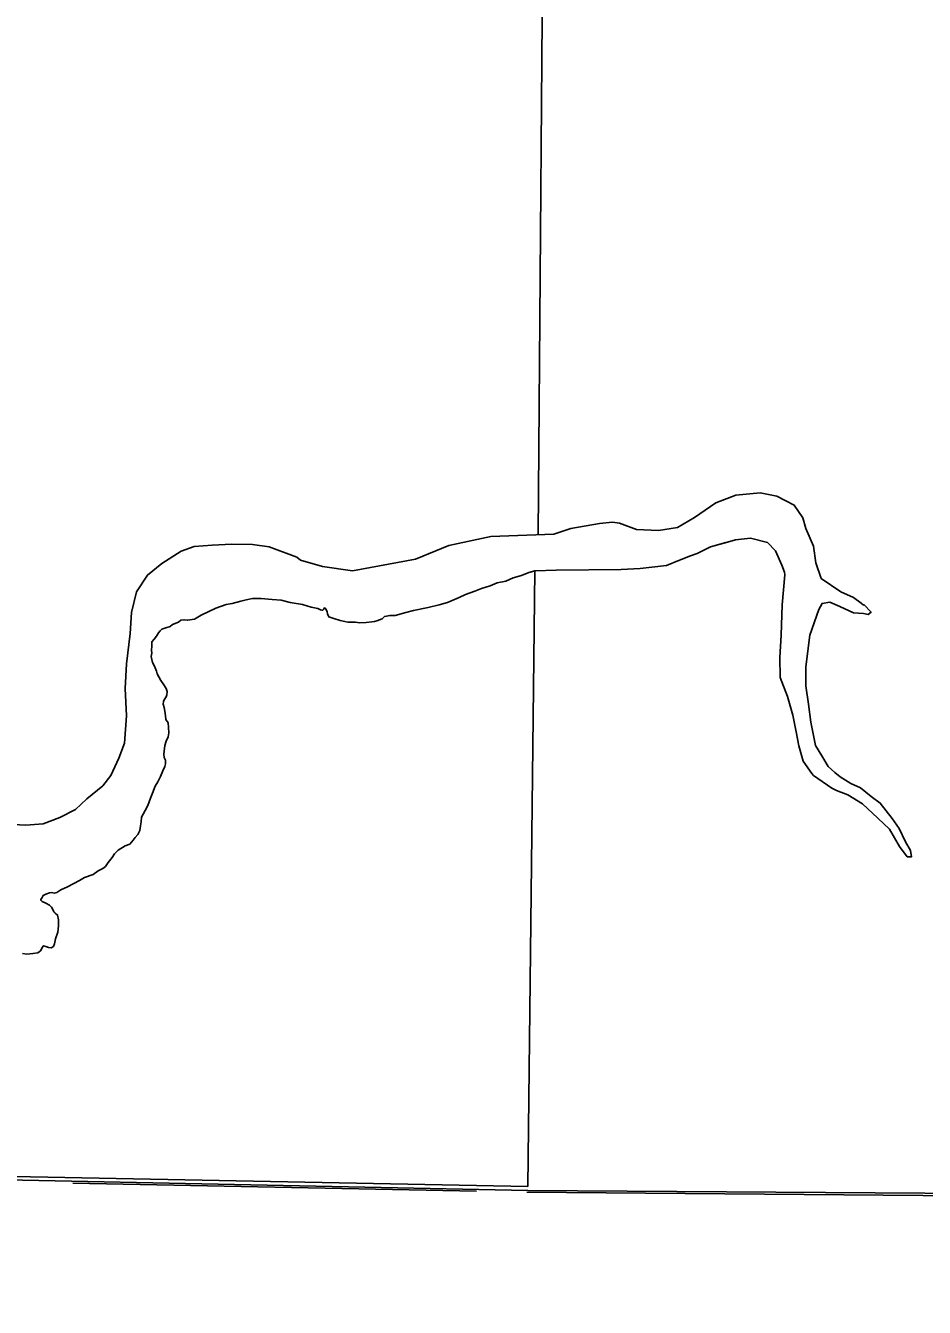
# Model space of a CAD drawing. Extents: x 77230 to 630905, y 790554 to 1662844.
# Drawn here: x 347291 to 350728, y 1568853 to 1573754 of the extents above; entities that cross this region are included whole.
import ezdxf

# ---------------------------------------------------------------- set-up
doc = ezdxf.new("R2010")
doc.units = 0
for name, color, linetype in [('Level 16', 7, 'Continuous'), ('Level 17', 7, 'Continuous'), ('Level 18', 7, 'Continuous'), ('Level 43', 7, 'Continuous')]:
    doc.layers.add(name, color=color, linetype=linetype)

msp = doc.modelspace()

# ---------------------------------------------------------------- linework, layer by layer
at = {"layer": 'Level 16'}
msp.add_lwpolyline([(349396.6, 1586452.8), (349390.9, 1585127.4), (349366.1, 1579835.9), (349272.7, 1574609.9), (349250.5, 1571807.4)], dxfattribs=at)
at = {"layer": 'Level 17'}
for points in [[(349561.4, 1571851.4), (349626.8, 1571827.7), (349710.5, 1571824.1), (349783.2, 1571835), (349848.7, 1571873.2), (349930.5, 1571929.6), (350006.9, 1571958.7), (350099.7, 1571967.8), (350163.3, 1571955.1), (350230.6, 1571920.5), (350263.3, 1571871.4), (350275.1, 1571831.8), (350304.3, 1571763.7)], [(348781.7, 1571713.6), (348909.1, 1571765.8), (349070.4, 1571800.9), (349310.4, 1571809.5), (349376.1, 1571831.2)], [(349376.1, 1571831.2), (349485.9, 1571850.5), (349535.4, 1571855.7), (349561.4, 1571851.4)], [(347243.5, 1570698.7), (347291.5, 1570697), (347357.5, 1570701.5), (347421.4, 1570726.1), (347481.2, 1570756.6), (347524.9, 1570797), (347586.6, 1570847.6), (347616.3, 1570886), (347647.8, 1570952.4), (347669.4, 1571010.7), (347676.6, 1571115), (347671.7, 1571219.2), (347677, 1571313.5), (347690.1, 1571429.9), (347695.5, 1571510.1), (347714.9, 1571588.5), (347756.4, 1571653), (347812.1, 1571697.5), (347885.8, 1571744.2), (347935.7, 1571762.6), (348003.8, 1571767.1), (348079.8, 1571771.7), (348157.9, 1571770.3), (348222, 1571760.8), (348328.4, 1571721.5), (348342.5, 1571709.5), (348426.7, 1571686.1)], [(350194.1, 1571654.1), (350192.4, 1571663.9), (350183.3, 1571691.2), (350158.2, 1571745.4), (350127.9, 1571778), (350062.4, 1571794.4), (350005.3, 1571787.6), (349975.1, 1571779.3), (349909.5, 1571761.7), (349858.7, 1571736.1), (349833.3, 1571727), (349791.3, 1571710.6), (349741.4, 1571689.4), (349685, 1571683.9), (349641.4, 1571678.5), (349568.7, 1571674.8), (349319.5, 1571671.5), (349239.3, 1571669.4)], [(349969.1, 1571777.7), (349909.5, 1571761.7), (349858.7, 1571736.1), (349833.3, 1571727), (349791.3, 1571710.6), (349741.4, 1571689.4), (349685, 1571683.9), (349641.4, 1571678.5), (349568.7, 1571674.8), (349319.5, 1571671.5), (349239.3, 1571669.4)], [(350194.1, 1571654.1), (350184.2, 1571539.5), (350180.6, 1571423), (350175.1, 1571337.7), (350177, 1571261.3), (350204.2, 1571188.5), (350224.3, 1571117.5), (350237, 1571053.8), (350247.9, 1570999.8), (350264.3, 1570941.5), (350297, 1570894.2), (350304.3, 1570886.7), (350373.4, 1570837.8), (350391.6, 1570828.7), (350435.2, 1570812.3), (350491.6, 1570777.8), (350549.8, 1570723.2), (350595.2, 1570681.6), (350633.4, 1570614.8), (350662.5, 1570575.8), (350678.9, 1570575.8), (350675.3, 1570600), (350655.2, 1570632.5), (350631.6, 1570683.5), (350604.3, 1570721.7), (350558.9, 1570781.4), (350524.3, 1570806.9), (350484.3, 1570839.7), (350446.1, 1570855.8), (350406.1, 1570881.3), (350386.1, 1570897.6), (350360.6, 1570921.6), (350335.2, 1570961.3), (350311.5, 1571001.6), (350293.4, 1571090.2), (350284.3, 1571159.9), (350275.2, 1571229.1), (350275.2, 1571301.9), (350289.7, 1571423.3), (350324.3, 1571520.8), (350337, 1571544.5), (350366.1, 1571548.9), (350404.3, 1571532.5), (350457, 1571508.8), (350495.2, 1571505.6), (350513.4, 1571501.9), (350524.3, 1571511), (350497, 1571540.1), (350495.2, 1571538.3), (350486.1, 1571545.6), (350457, 1571567.4), (350407.9, 1571589.3), (350333.4, 1571640), (350313.4, 1571700), (350304.3, 1571763.7)], [(347811.7, 1571446.1), (347827.2, 1571450.7), (347843.5, 1571456.1), (347852.2, 1571463.8), (347875.1, 1571472.5), (347884.9, 1571480.1), (347896.9, 1571482.3), (347910, 1571480.1), (347936.2, 1571484.5), (347962.3, 1571499.8), (348017.9, 1571525.9), (348057.2, 1571540.1), (348080.1, 1571544.5), (348113.9, 1571553.2), (348134.6, 1571558.7), (348158.6, 1571563), (348191.3, 1571564.1), (348233.8, 1571559.7), (348267.6, 1571557.6), (348302.5, 1571548.8), (348349.3, 1571540.1), (348383.1, 1571530.3), (348408.2, 1571524.8), (348418.6, 1571519.9), (348424.1, 1571518.6), (348427.9, 1571518.9), (348430.9, 1571522.1), (348433, 1571527), (348434.7, 1571527.6), (348435.8, 1571527), (348439.9, 1571520.8), (348443.9, 1571512.9), (348444.8, 1571504.8), (348450.3, 1571493.4), (348469.2, 1571486.7), (348493.2, 1571479), (348511.8, 1571475.2), (348523.5, 1571473.6), (348552.1, 1571473.6), (348568.2, 1571470.9), (348592.7, 1571471.4), (348614.5, 1571474.7), (348624.9, 1571475.8), (348634.2, 1571478), (348653.8, 1571485.6), (348663.6, 1571494.3), (348684.3, 1571498.7), (348703.9, 1571498.7), (348744.3, 1571509.6), (348773.7, 1571517.2), (348830.4, 1571529.2), (348871.8, 1571539), (348904.5, 1571548.8), (348949.2, 1571567.4), (348973.2, 1571578.3), (349009.2, 1571591.4), (349034.2, 1571602.3), (349066.9, 1571612.1), (349094.2, 1571623), (349126.9, 1571629.5), (349155.2, 1571642.6), (349186.9, 1571651.3), (349215.2, 1571663.3), (349239.3, 1571669.4)], [(347811.7, 1571446.1), (347827.2, 1571450.7), (347843.5, 1571456.1), (347852.2, 1571463.8), (347875.1, 1571472.5), (347884.9, 1571480.1), (347896.9, 1571482.3), (347910, 1571480.1), (347936.2, 1571484.5), (347962.3, 1571499.8), (348017.9, 1571525.9), (348057.2, 1571540.1), (348080.1, 1571544.5), (348113.9, 1571553.2), (348134.6, 1571558.7), (348158.6, 1571563), (348191.3, 1571564.1), (348233.8, 1571559.7), (348267.6, 1571557.6), (348302.5, 1571548.8), (348349.3, 1571540.1), (348383.1, 1571530.3), (348408.2, 1571524.8), (348418.6, 1571519.9), (348424.1, 1571518.6), (348427.9, 1571518.9), (348430.9, 1571522.1), (348433, 1571527), (348434.7, 1571527.6), (348435.8, 1571527), (348439.9, 1571520.8), (348443.9, 1571512.9), (348444.8, 1571504.8), (348450.3, 1571493.4), (348469.2, 1571486.7), (348493.2, 1571479), (348511.8, 1571475.2), (348523.5, 1571473.6), (348552.1, 1571473.6), (348568.2, 1571470.9), (348592.7, 1571471.4), (348614.5, 1571474.7), (348624.9, 1571475.8), (348634.2, 1571478), (348653.8, 1571485.6), (348663.6, 1571494.3), (348684.3, 1571498.7), (348703.9, 1571498.7), (348744.3, 1571509.6), (348773.7, 1571517.2), (348830.4, 1571529.2), (348871.8, 1571539), (348904.5, 1571548.8), (348949.2, 1571567.4), (348973.2, 1571578.3), (349009.2, 1571591.4), (349034.2, 1571602.3), (349066.9, 1571612.1), (349094.2, 1571623), (349126.9, 1571629.5), (349155.2, 1571642.6), (349186.9, 1571651.3), (349215.2, 1571663.3), (349239.3, 1571669.4)], [(348426.7, 1571686.1), (348540.2, 1571669.7), (348781.7, 1571713.6)], [(347378.1, 1570228.5), (347389, 1570227), (347396.7, 1570232.6), (347401.6, 1570243), (347405, 1570261.8), (347413.4, 1570287.6), (347416.9, 1570311.2), (347416.9, 1570334.2), (347412.7, 1570353), (347404.3, 1570360.6), (347398.1, 1570364.8), (347395.3, 1570373.9), (347389.7, 1570382.9), (347382.1, 1570391.3), (347367.5, 1570398.2), (347354.3, 1570405.2), (347348.7, 1570409.3), (347349.4, 1570412.1), (347353.6, 1570419.8), (347357.7, 1570428.1), (347367.5, 1570432.3), (347382.1, 1570437.9), (347389.7, 1570438.6), (347400.2, 1570436.5), (347409.9, 1570439.3), (347425.2, 1570449.7), (347450.9, 1570460.8), (347496.2, 1570484.5), (347516.3, 1570496.3), (347549, 1570508.2), (347568.5, 1570521.4), (347585.9, 1570530.4), (347596.3, 1570538.8), (347606.8, 1570553.4), (347622.1, 1570572.9), (347630.4, 1570586.8), (347644.1, 1570601.1), (347671.2, 1570617.8), (347688.6, 1570623.4), (347702.5, 1570638.7), (347710.1, 1570649.8), (347719.9, 1570660.9), (347727.5, 1570676.9), (347730.3, 1570694.3), (347732.4, 1570709.6), (347733.8, 1570727), (347740.1, 1570738.9), (347747.7, 1570752.8), (347758.1, 1570772.3), (347768.6, 1570800.1), (347775.5, 1570819.6), (347786.7, 1570846), (347796.4, 1570862.7), (347806.1, 1570882.9), (347815.2, 1570904.5), (347822.8, 1570920.5), (347825.6, 1570930.9), (347825.6, 1570945.5), (347820.1, 1570956), (347818.7, 1570968.5), (347820.1, 1570979.6), (347822.8, 1571000.8), (347828.4, 1571018.2), (347836.1, 1571034.2), (347838.8, 1571049.5), (347837.4, 1571070.3), (347836.1, 1571088.4), (347827, 1571101), (347825.6, 1571114.2), (347822.8, 1571132.3), (347820.1, 1571146.9), (347817.3, 1571159.4), (347818, 1571169.9), (347820.1, 1571176.1), (347827.7, 1571187.2), (347831.2, 1571195.6), (347831.9, 1571207.4), (347827.7, 1571219.3), (347819.4, 1571233.2), (347808.2, 1571249.9), (347799.9, 1571263.8), (347794.3, 1571274.9), (347791.5, 1571285.4), (347783.2, 1571304.8), (347775.5, 1571319.3), (347771.3, 1571342.2), (347773, 1571354.9), (347771.6, 1571365.3), (347773.4, 1571380.7), (347773.4, 1571390.4), (347773.4, 1571397.4), (347782.5, 1571408.5), (347790.8, 1571419), (347799.2, 1571432.2), (347805.4, 1571439.8), (347811.7, 1571446.1)], [(347378.1, 1570228.5), (347389, 1570227), (347396.7, 1570232.6), (347401.6, 1570243), (347405, 1570261.8), (347413.4, 1570287.6), (347416.9, 1570311.2), (347416.9, 1570334.2), (347412.7, 1570353), (347404.3, 1570360.6), (347398.1, 1570364.8), (347395.3, 1570373.9), (347389.7, 1570382.9), (347382.1, 1570391.3), (347367.5, 1570398.2), (347354.3, 1570405.2), (347348.7, 1570409.3), (347349.4, 1570412.1), (347353.6, 1570419.8), (347357.7, 1570428.1), (347367.5, 1570432.3), (347382.1, 1570437.9), (347389.7, 1570438.6), (347400.2, 1570436.5), (347409.9, 1570439.3), (347425.2, 1570449.7), (347450.9, 1570460.8), (347496.2, 1570484.5), (347516.3, 1570496.3), (347549, 1570508.2), (347568.5, 1570521.4), (347585.9, 1570530.4), (347596.3, 1570538.8), (347606.8, 1570553.4), (347622.1, 1570572.9), (347630.4, 1570586.8), (347644.1, 1570601.1), (347671.2, 1570617.8), (347688.6, 1570623.4), (347702.5, 1570638.7), (347710.1, 1570649.8), (347719.9, 1570660.9), (347727.5, 1570676.9), (347730.3, 1570694.3), (347732.4, 1570709.6), (347733.8, 1570727), (347740.1, 1570738.9), (347747.7, 1570752.8), (347758.1, 1570772.3), (347768.6, 1570800.1), (347775.5, 1570819.6), (347786.7, 1570846), (347796.4, 1570862.7), (347806.1, 1570882.9), (347815.2, 1570904.5), (347822.8, 1570920.5), (347825.6, 1570930.9), (347825.6, 1570945.5), (347820.1, 1570956), (347818.7, 1570968.5), (347820.1, 1570979.6), (347822.8, 1571000.8), (347828.4, 1571018.2), (347836.1, 1571034.2), (347838.8, 1571049.5), (347837.4, 1571070.3), (347836.1, 1571088.4), (347827, 1571101), (347825.6, 1571114.2), (347822.8, 1571132.3), (347820.1, 1571146.9), (347817.3, 1571159.4), (347818, 1571169.9), (347820.1, 1571176.1), (347827.7, 1571187.2), (347831.2, 1571195.6), (347831.9, 1571207.4), (347827.7, 1571219.3), (347819.4, 1571233.2), (347808.2, 1571249.9), (347799.9, 1571263.8), (347794.3, 1571274.9), (347791.5, 1571285.4), (347783.2, 1571304.8), (347775.5, 1571319.3), (347771.3, 1571342.2), (347773, 1571354.9), (347771.6, 1571365.3), (347773.4, 1571380.7), (347773.4, 1571390.4), (347773.4, 1571397.4), (347782.5, 1571408.5), (347790.8, 1571419), (347799.2, 1571432.2), (347805.4, 1571439.8), (347811.7, 1571446.1)], [(347278.6, 1570205.5), (347295.3, 1570203.4), (347318.3, 1570205.5), (347337.1, 1570209), (347347.5, 1570216.6), (347351.7, 1570222.2), (347353.8, 1570229.2), (347358.6, 1570235.4), (347367.7, 1570233.3), (347378.1, 1570228.5)], [(347278.6, 1570205.5), (347295.3, 1570203.4), (347318.3, 1570205.5), (347337.1, 1570209), (347347.5, 1570216.6), (347351.7, 1570222.2), (347353.8, 1570229.2), (347358.6, 1570235.4), (347367.7, 1570233.3), (347378.1, 1570228.5)]]:
    msp.add_lwpolyline(points, dxfattribs=at)
at = {"layer": 'Level 18'}
for points in [[(347811.7, 1571446.1), (347827.2, 1571450.7), (347843.5, 1571456.1), (347852.2, 1571463.8), (347875.1, 1571472.5), (347884.9, 1571480.1), (347896.9, 1571482.3), (347910, 1571480.1), (347936.2, 1571484.5), (347962.3, 1571499.8), (348017.9, 1571525.9), (348057.2, 1571540.1), (348080.1, 1571544.5), (348113.9, 1571553.2), (348134.6, 1571558.7), (348158.6, 1571563), (348191.3, 1571564.1), (348233.8, 1571559.7), (348267.6, 1571557.6), (348302.5, 1571548.8), (348349.3, 1571540.1), (348383.1, 1571530.3), (348408.2, 1571524.8), (348418.6, 1571519.9), (348424.1, 1571518.6), (348427.9, 1571518.9), (348430.9, 1571522.1), (348433, 1571527), (348434.7, 1571527.6), (348435.8, 1571527), (348439.9, 1571520.8), (348443.9, 1571512.9), (348444.8, 1571504.8), (348450.3, 1571493.4), (348469.2, 1571486.7), (348493.2, 1571479), (348511.8, 1571475.2), (348523.5, 1571473.6), (348552.1, 1571473.6), (348568.2, 1571470.9), (348592.7, 1571471.4), (348614.5, 1571474.7), (348624.9, 1571475.8), (348634.2, 1571478), (348653.8, 1571485.6), (348663.6, 1571494.3), (348684.3, 1571498.7), (348703.9, 1571498.7), (348744.3, 1571509.6), (348773.7, 1571517.2), (348830.4, 1571529.2), (348871.8, 1571539), (348904.5, 1571548.8), (348949.2, 1571567.4), (348973.2, 1571578.3), (349009.2, 1571591.4), (349034.2, 1571602.3), (349066.9, 1571612.1), (349094.2, 1571623), (349126.9, 1571629.5), (349155.2, 1571642.6), (349186.9, 1571651.3), (349215.2, 1571663.3), (349237.6, 1571668.9)], [(347811.7, 1571446.1), (347827.2, 1571450.7), (347843.5, 1571456.1), (347852.2, 1571463.8), (347875.1, 1571472.5), (347884.9, 1571480.1), (347896.9, 1571482.3), (347910, 1571480.1), (347936.2, 1571484.5), (347962.3, 1571499.8), (348017.9, 1571525.9), (348057.2, 1571540.1), (348080.1, 1571544.5), (348113.9, 1571553.2), (348134.6, 1571558.7), (348158.6, 1571563), (348191.3, 1571564.1), (348233.8, 1571559.7), (348267.6, 1571557.6), (348302.5, 1571548.8), (348349.3, 1571540.1), (348383.1, 1571530.3), (348408.2, 1571524.8), (348418.6, 1571519.9), (348424.1, 1571518.6), (348427.9, 1571518.9), (348430.9, 1571522.1), (348433, 1571527), (348434.7, 1571527.6), (348435.8, 1571527), (348439.9, 1571520.8), (348443.9, 1571512.9), (348444.8, 1571504.8), (348450.3, 1571493.4), (348469.2, 1571486.7), (348493.2, 1571479), (348511.8, 1571475.2), (348523.5, 1571473.6), (348552.1, 1571473.6), (348568.2, 1571470.9), (348592.7, 1571471.4), (348614.5, 1571474.7), (348624.9, 1571475.8), (348634.2, 1571478), (348653.8, 1571485.6), (348663.6, 1571494.3), (348684.3, 1571498.7), (348703.9, 1571498.7), (348744.3, 1571509.6), (348773.7, 1571517.2), (348830.4, 1571529.2), (348871.8, 1571539), (348904.5, 1571548.8), (348949.2, 1571567.4), (348973.2, 1571578.3), (349009.2, 1571591.4), (349034.2, 1571602.3), (349066.9, 1571612.1), (349094.2, 1571623), (349126.9, 1571629.5), (349155.2, 1571642.6), (349186.9, 1571651.3), (349215.2, 1571663.3), (349237.6, 1571668.9)], [(349237.6, 1571668.9), (349211.6, 1569314.3)], [(349237.6, 1571668.9), (349211.6, 1569314.3)], [(347378.1, 1570228.5), (347389, 1570227), (347396.7, 1570232.6), (347401.6, 1570243), (347405, 1570261.8), (347413.4, 1570287.6), (347416.9, 1570311.2), (347416.9, 1570334.2), (347412.7, 1570353), (347404.3, 1570360.6), (347398.1, 1570364.8), (347395.3, 1570373.9), (347389.7, 1570382.9), (347382.1, 1570391.3), (347367.5, 1570398.2), (347354.3, 1570405.2), (347348.7, 1570409.3), (347349.4, 1570412.1), (347353.6, 1570419.8), (347357.7, 1570428.1), (347367.5, 1570432.3), (347382.1, 1570437.9), (347389.7, 1570438.6), (347400.2, 1570436.5), (347409.9, 1570439.3), (347425.2, 1570449.7), (347450.9, 1570460.8), (347496.2, 1570484.5), (347516.3, 1570496.3), (347549, 1570508.2), (347568.5, 1570521.4), (347585.9, 1570530.4), (347596.3, 1570538.8), (347606.8, 1570553.4), (347622.1, 1570572.9), (347630.4, 1570586.8), (347644.1, 1570601.1), (347671.2, 1570617.8), (347688.6, 1570623.4), (347702.5, 1570638.7), (347710.1, 1570649.8), (347719.9, 1570660.9), (347727.5, 1570676.9), (347730.3, 1570694.3), (347732.4, 1570709.6), (347733.8, 1570727), (347740.1, 1570738.9), (347747.7, 1570752.8), (347758.1, 1570772.3), (347768.6, 1570800.1), (347775.5, 1570819.6), (347786.7, 1570846), (347796.4, 1570862.7), (347806.1, 1570882.9), (347815.2, 1570904.5), (347822.8, 1570920.5), (347825.6, 1570930.9), (347825.6, 1570945.5), (347820.1, 1570956), (347818.7, 1570968.5), (347820.1, 1570979.6), (347822.8, 1571000.8), (347828.4, 1571018.2), (347836.1, 1571034.2), (347838.8, 1571049.5), (347837.4, 1571070.3), (347836.1, 1571088.4), (347827, 1571101), (347825.6, 1571114.2), (347822.8, 1571132.3), (347820.1, 1571146.9), (347817.3, 1571159.4), (347818, 1571169.9), (347820.1, 1571176.1), (347827.7, 1571187.2), (347831.2, 1571195.6), (347831.9, 1571207.4), (347827.7, 1571219.3), (347819.4, 1571233.2), (347808.2, 1571249.9), (347799.9, 1571263.8), (347794.3, 1571274.9), (347791.5, 1571285.4), (347783.2, 1571304.8), (347775.5, 1571319.3), (347771.3, 1571342.2), (347773, 1571354.9), (347771.6, 1571365.3), (347773.4, 1571380.7), (347773.4, 1571390.4), (347773.4, 1571397.4), (347782.5, 1571408.5), (347790.8, 1571419), (347799.2, 1571432.2), (347805.4, 1571439.8), (347811.7, 1571446.1)], [(347378.1, 1570228.5), (347389, 1570227), (347396.7, 1570232.6), (347401.6, 1570243), (347405, 1570261.8), (347413.4, 1570287.6), (347416.9, 1570311.2), (347416.9, 1570334.2), (347412.7, 1570353), (347404.3, 1570360.6), (347398.1, 1570364.8), (347395.3, 1570373.9), (347389.7, 1570382.9), (347382.1, 1570391.3), (347367.5, 1570398.2), (347354.3, 1570405.2), (347348.7, 1570409.3), (347349.4, 1570412.1), (347353.6, 1570419.8), (347357.7, 1570428.1), (347367.5, 1570432.3), (347382.1, 1570437.9), (347389.7, 1570438.6), (347400.2, 1570436.5), (347409.9, 1570439.3), (347425.2, 1570449.7), (347450.9, 1570460.8), (347496.2, 1570484.5), (347516.3, 1570496.3), (347549, 1570508.2), (347568.5, 1570521.4), (347585.9, 1570530.4), (347596.3, 1570538.8), (347606.8, 1570553.4), (347622.1, 1570572.9), (347630.4, 1570586.8), (347644.1, 1570601.1), (347671.2, 1570617.8), (347688.6, 1570623.4), (347702.5, 1570638.7), (347710.1, 1570649.8), (347719.9, 1570660.9), (347727.5, 1570676.9), (347730.3, 1570694.3), (347732.4, 1570709.6), (347733.8, 1570727), (347740.1, 1570738.9), (347747.7, 1570752.8), (347758.1, 1570772.3), (347768.6, 1570800.1), (347775.5, 1570819.6), (347786.7, 1570846), (347796.4, 1570862.7), (347806.1, 1570882.9), (347815.2, 1570904.5), (347822.8, 1570920.5), (347825.6, 1570930.9), (347825.6, 1570945.5), (347820.1, 1570956), (347818.7, 1570968.5), (347820.1, 1570979.6), (347822.8, 1571000.8), (347828.4, 1571018.2), (347836.1, 1571034.2), (347838.8, 1571049.5), (347837.4, 1571070.3), (347836.1, 1571088.4), (347827, 1571101), (347825.6, 1571114.2), (347822.8, 1571132.3), (347820.1, 1571146.9), (347817.3, 1571159.4), (347818, 1571169.9), (347820.1, 1571176.1), (347827.7, 1571187.2), (347831.2, 1571195.6), (347831.9, 1571207.4), (347827.7, 1571219.3), (347819.4, 1571233.2), (347808.2, 1571249.9), (347799.9, 1571263.8), (347794.3, 1571274.9), (347791.5, 1571285.4), (347783.2, 1571304.8), (347775.5, 1571319.3), (347771.3, 1571342.2), (347773, 1571354.9), (347771.6, 1571365.3), (347773.4, 1571380.7), (347773.4, 1571390.4), (347773.4, 1571397.4), (347782.5, 1571408.5), (347790.8, 1571419), (347799.2, 1571432.2), (347805.4, 1571439.8), (347811.7, 1571446.1)], [(347278.6, 1570205.5), (347295.3, 1570203.4), (347318.3, 1570205.5), (347337.1, 1570209), (347347.5, 1570216.6), (347351.7, 1570222.2), (347353.8, 1570229.2), (347358.6, 1570235.4), (347367.7, 1570233.3), (347378.1, 1570228.5)], [(347278.6, 1570205.5), (347295.3, 1570203.4), (347318.3, 1570205.5), (347337.1, 1570209), (347347.5, 1570216.6), (347351.7, 1570222.2), (347353.8, 1570229.2), (347358.6, 1570235.4), (347367.7, 1570233.3), (347378.1, 1570228.5)], [(349211.6, 1569314.3), (343897.7, 1569418), (338690.2, 1569474.1), (333322.8, 1569445.1)], [(346093, 1569363.8), (349211.9, 1569300), (354526.5, 1569264.2), (354523, 1569202), (359550.3, 1569033.6), (364698.6, 1568852.6)]]:
    msp.add_lwpolyline(points, dxfattribs=at)
at = {"layer": 'Level 43'}
for points in [[(347471.6, 1569327.9), (349014.9, 1569296.9)], [(349207.3, 1569293), (354509.4, 1569248.8)]]:
    msp.add_lwpolyline(points, dxfattribs=at)

doc.saveas('drawing.dxf')
